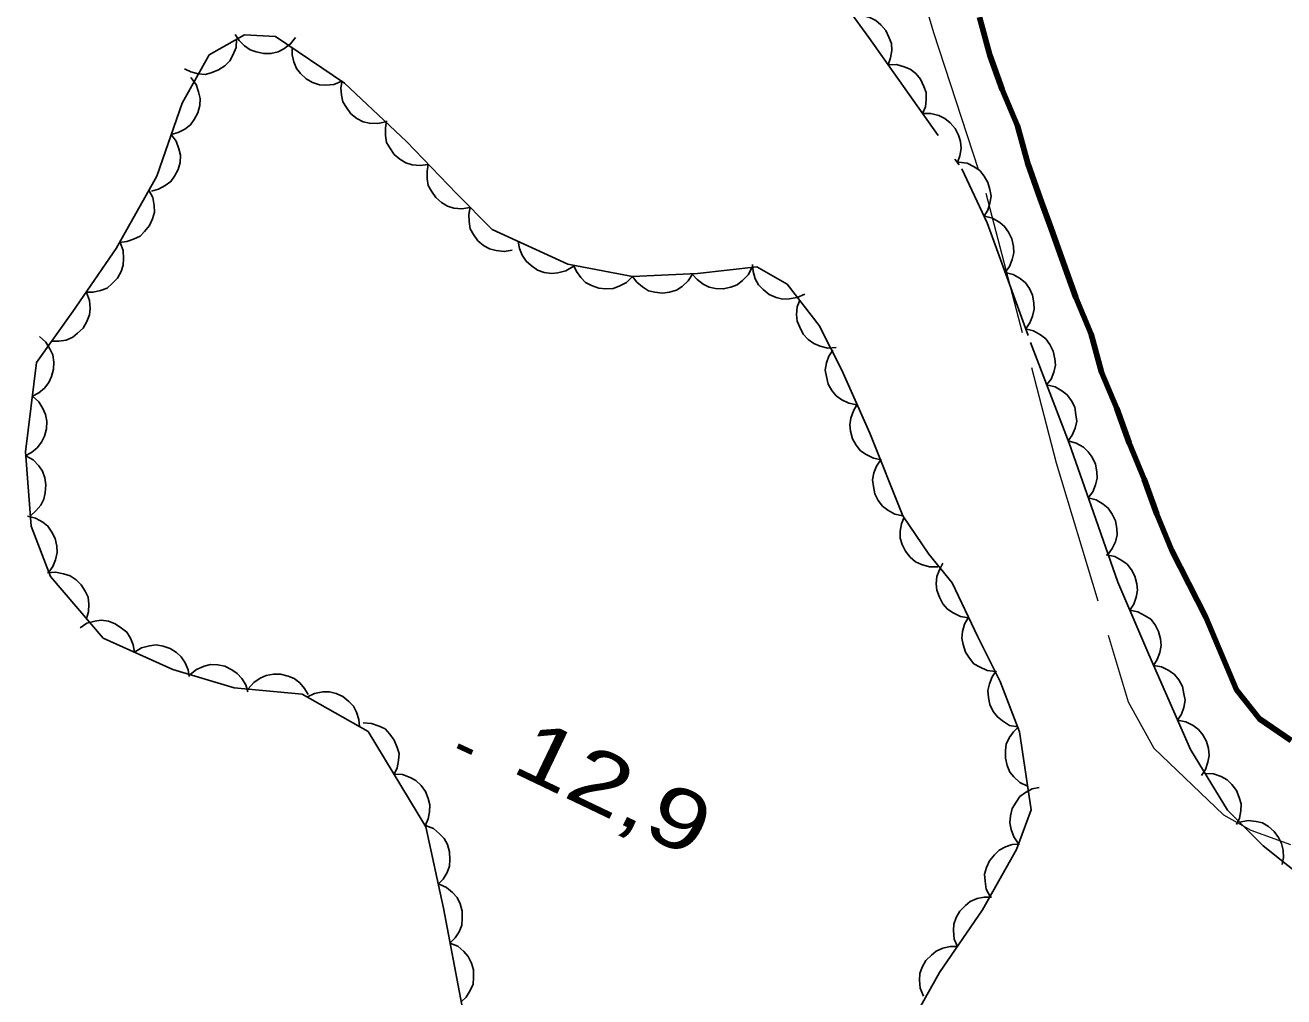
# Model space of a CAD drawing. Extents: x 355726 to 357533, y 5103782 to 5105258.
# Drawn here: x 356199.88 to 356231.33, y 5104960.39 to 5104984.68 of the extents above; entities that cross this region are included whole.
import ezdxf

# ---------------------------------------------------------------- set-up
doc = ezdxf.new("R2010")
doc.units = 0
doc.header["$LTSCALE"] = 0.6
for name, pattern in [('DASH_DOUBLE_DOT', [9.2, 5, -1.2, 0.3, -1.2, 0.3, -1.2]), ('DOT_DASHED', [7.7, 5, -1.2, 0.3, -1.2]), ('LONG_DASHED', [7.5, 6, -1.5])]:
    doc.linetypes.add(name, pattern=pattern)
for name, color, linetype, lineweight in [('2', 7, 'LONG_DASHED', 13), ('3', 7, 'Continuous', 140), ('4', 7, 'DASH_DOUBLE_DOT', 53), ('44', 7, 'Continuous', 25)]:
    doc.layers.add(name, color=color, linetype=linetype, lineweight=lineweight)

msp = doc.modelspace()

# ---------------------------------------------------------------- linework, layer by layer
at = {"layer": '2'}
msp.add_lwpolyline([(356221.98, 5104986.55), (356222.57, 5104984.5), (356223.88, 5104980.48), (356225.64, 5104973.74), (356227.44, 5104967.77), (356228.08, 5104966.61), (356229.82, 5104964.94), (356230.5, 5104964.56), (356231.49, 5104964.2)], dxfattribs=at)
at = {"layer": '3'}
msp.add_line((356210.69, 5104966.67), (356211.05, 5104966.5), dxfattribs=at)
at = {"layer": '4', "linetype": 'Continuous', "lineweight": 90}
msp.add_lwpolyline([(356223.72, 5104984.88), (356223.98, 5104983.93), (356224.29, 5104983.07), (356224.67, 5104982.16), (356224.93, 5104981.22), (356225.24, 5104980.35), (356225.51, 5104979.6), (356225.82, 5104978.73), (356226.13, 5104977.87), (356226.51, 5104976.96), (356226.77, 5104976.01), (356227.15, 5104975.1), (356227.46, 5104974.24), (356227.84, 5104973.33), (356228.15, 5104972.46), (356228.53, 5104971.55), (356228.95, 5104970.72), (356229.38, 5104969.88), (356229.76, 5104968.98), (356230.14, 5104968.07), (356230.72, 5104967.34), (356231.51, 5104966.8)], dxfattribs=at)
at = {"layer": '44', "linetype": 'DOT_DASHED'}
for points in [[(356219.73, 5104986.06), (356220.96, 5104984.37), (356223.28, 5104981.09), (356223.91, 5104979.74), (356225, 5104976.75), (356225.96, 5104974.23), (356226.57, 5104972.5), (356227.18, 5104970.76), (356227.95, 5104968.95), (356228.99, 5104966.58), (356229.92, 5104965.06), (356230.81, 5104964.17), (356233.27, 5104962.19)], [(356221.62, 5104959.04), (356222.72, 5104961), (356223.8, 5104962.57), (356224.65, 5104964.08), (356225.01, 5104965.07), (356224.72, 5104967.02), (356224.24, 5104968.28), (356223.68, 5104969.39), (356223.04, 5104970.74), (356222.46, 5104971.46), (356221.81, 5104972.42), (356220.98, 5104974.48), (356220.28, 5104976.06), (356219.72, 5104977.17), (356218.92, 5104978.21), (356218.16, 5104978.64), (356216.68, 5104978.47), (356215.05, 5104978.4), (356213.44, 5104978.71), (356211.55, 5104979.57), (356210.66, 5104980.47), (356209.41, 5104981.77), (356207.86, 5104983.23), (356206.13, 5104984.4), (356205.36, 5104984.44), (356204.48, 5104983.94), (356203.8, 5104982.73), (356203.17, 5104980.91), (356202.15, 5104979.1), (356201.07, 5104977.52), (356200.16, 5104976.25), (356199.89, 5104974.02), (356200.03, 5104972.16), (356200.51, 5104970.9), (356201.83, 5104969.36), (356203.57, 5104968.58), (356205.1, 5104968.12), (356206.8, 5104967.96), (356208.45, 5104967.03), (356209.89, 5104964.64), (356210.33, 5104962.61), (356210.88, 5104959.71)]]:
    msp.add_lwpolyline(points, dxfattribs=at)
at = {"layer": '44'}
for points in [[(356220.57, 5104984.92), (356220.78, 5104984.92), (356220.98, 5104984.87), (356221.13, 5104984.8), (356221.26, 5104984.69), (356221.38, 5104984.55), (356221.46, 5104984.38), (356221.52, 5104984.22), (356221.53, 5104984.05), (356221.5, 5104983.86), (356221.44, 5104983.69)], [(356206.63, 5104984.37), (356206.51, 5104984.21), (356206.34, 5104984.09), (356206.2, 5104984.01), (356206.02, 5104983.97), (356205.84, 5104983.97), (356205.65, 5104984.01), (356205.5, 5104984.06), (356205.36, 5104984.16), (356205.23, 5104984.3), (356205.13, 5104984.45)], [(356205.16, 5104984.33), (356205.15, 5104984.12), (356205.07, 5104983.93), (356204.99, 5104983.79), (356204.87, 5104983.66), (356204.71, 5104983.56), (356204.53, 5104983.49), (356204.38, 5104983.45), (356204.2, 5104983.46), (356204.02, 5104983.51), (356203.86, 5104983.59)], [(356207.79, 5104983.28), (356207.59, 5104983.2), (356207.39, 5104983.18), (356207.23, 5104983.19), (356207.06, 5104983.25), (356206.9, 5104983.34), (356206.76, 5104983.47), (356206.66, 5104983.6), (356206.59, 5104983.76), (356206.55, 5104983.94), (356206.55, 5104984.12)], [(356221.44, 5104983.69), (356221.65, 5104983.7), (356221.84, 5104983.64), (356221.99, 5104983.58), (356222.13, 5104983.47), (356222.25, 5104983.33), (356222.33, 5104983.15), (356222.39, 5104983), (356222.39, 5104982.82), (356222.37, 5104982.64), (356222.3, 5104982.47)], [(356204.02, 5104983.37), (356204.15, 5104983.2), (356204.21, 5104983.01), (356204.25, 5104982.85), (356204.24, 5104982.67), (356204.19, 5104982.49), (356204.1, 5104982.32), (356204.01, 5104982.19), (356203.87, 5104982.08), (356203.7, 5104982), (356203.53, 5104981.95)], [(356208.89, 5104982.26), (356208.69, 5104982.22), (356208.48, 5104982.23), (356208.32, 5104982.26), (356208.17, 5104982.35), (356208.02, 5104982.46), (356207.91, 5104982.62), (356207.82, 5104982.76), (356207.78, 5104982.93), (356207.77, 5104983.11), (356207.8, 5104983.29)], [(356209.95, 5104981.2), (356209.75, 5104981.17), (356209.55, 5104981.19), (356209.39, 5104981.24), (356209.24, 5104981.33), (356209.1, 5104981.45), (356208.99, 5104981.61), (356208.91, 5104981.75), (356208.88, 5104981.92), (356208.88, 5104982.11), (356208.91, 5104982.29)], [(356222.3, 5104982.47), (356222.51, 5104982.47), (356222.71, 5104982.42), (356222.86, 5104982.35), (356222.99, 5104982.24), (356223.11, 5104982.1), (356223.2, 5104981.93), (356223.25, 5104981.77), (356223.26, 5104981.6), (356223.23, 5104981.41), (356223.17, 5104981.25)], [(356203.53, 5104981.95), (356203.65, 5104981.78), (356203.72, 5104981.59), (356203.76, 5104981.43), (356203.75, 5104981.25), (356203.7, 5104981.07), (356203.61, 5104980.91), (356203.52, 5104980.77), (356203.38, 5104980.67), (356203.21, 5104980.58), (356203.04, 5104980.53)], [(356210.99, 5104980.12), (356210.79, 5104980.09), (356210.59, 5104980.11), (356210.43, 5104980.16), (356210.28, 5104980.25), (356210.14, 5104980.37), (356210.03, 5104980.53), (356209.95, 5104980.67), (356209.92, 5104980.84), (356209.92, 5104981.03), (356209.95, 5104981.2)], [(356223.2, 5104981.26), (356223.41, 5104981.23), (356223.59, 5104981.14), (356223.73, 5104981.05), (356223.84, 5104980.91), (356223.93, 5104980.75), (356223.98, 5104980.57), (356224.01, 5104980.41), (356223.98, 5104980.23), (356223.93, 5104980.06), (356223.83, 5104979.9)], [(356202.97, 5104980.56), (356203.07, 5104980.37), (356203.1, 5104980.17), (356203.11, 5104980.01), (356203.06, 5104979.84), (356202.99, 5104979.67), (356202.86, 5104979.52), (356202.75, 5104979.41), (356202.59, 5104979.33), (356202.42, 5104979.27), (356202.24, 5104979.25)], [(356212.05, 5104979.06), (356211.85, 5104979.02), (356211.65, 5104979.05), (356211.48, 5104979.09), (356211.33, 5104979.17), (356211.19, 5104979.29), (356211.08, 5104979.45), (356211, 5104979.59), (356210.97, 5104979.77), (356210.96, 5104979.95), (356211, 5104980.13)], [(356223.85, 5104979.91), (356224.05, 5104979.86), (356224.23, 5104979.75), (356224.35, 5104979.65), (356224.45, 5104979.51), (356224.53, 5104979.34), (356224.57, 5104979.15), (356224.58, 5104978.99), (356224.54, 5104978.82), (356224.47, 5104978.65), (356224.36, 5104978.5)], [(356202.25, 5104979.25), (356202.33, 5104979.05), (356202.34, 5104978.85), (356202.33, 5104978.68), (356202.28, 5104978.52), (356202.19, 5104978.36), (356202.05, 5104978.22), (356201.93, 5104978.11), (356201.76, 5104978.05), (356201.58, 5104978.01), (356201.4, 5104978.01)], [(356213.57, 5104978.65), (356213.39, 5104978.54), (356213.19, 5104978.49), (356213.03, 5104978.47), (356212.85, 5104978.5), (356212.68, 5104978.56), (356212.52, 5104978.67), (356212.4, 5104978.78), (356212.3, 5104978.93), (356212.23, 5104979.1), (356212.2, 5104979.27)], [(356215.05, 5104978.4), (356214.9, 5104978.25), (356214.72, 5104978.16), (356214.57, 5104978.1), (356214.39, 5104978.09), (356214.21, 5104978.11), (356214.03, 5104978.17), (356213.88, 5104978.25), (356213.76, 5104978.37), (356213.65, 5104978.52), (356213.58, 5104978.68)], [(356218.04, 5104978.63), (356217.94, 5104978.44), (356217.8, 5104978.3), (356217.67, 5104978.19), (356217.51, 5104978.13), (356217.32, 5104978.09), (356217.13, 5104978.1), (356216.97, 5104978.13), (356216.82, 5104978.21), (356216.67, 5104978.32), (356216.55, 5104978.45)], [(356219.36, 5104977.96), (356219.17, 5104977.87), (356218.97, 5104977.84), (356218.81, 5104977.83), (356218.64, 5104977.87), (356218.47, 5104977.95), (356218.32, 5104978.07), (356218.2, 5104978.19), (356218.12, 5104978.34), (356218.07, 5104978.52), (356218.05, 5104978.7)], [(356224.36, 5104978.5), (356224.56, 5104978.45), (356224.74, 5104978.35), (356224.87, 5104978.24), (356224.97, 5104978.1), (356225.05, 5104977.93), (356225.08, 5104977.74), (356225.09, 5104977.58), (356225.05, 5104977.41), (356224.98, 5104977.24), (356224.88, 5104977.09)], [(356216.55, 5104978.46), (356216.44, 5104978.29), (356216.29, 5104978.15), (356216.15, 5104978.06), (356215.98, 5104978.01), (356215.8, 5104977.98), (356215.61, 5104978.01), (356215.45, 5104978.04), (356215.3, 5104978.14), (356215.16, 5104978.26), (356215.05, 5104978.4)], [(356201.41, 5104978), (356201.49, 5104977.8), (356201.5, 5104977.6), (356201.49, 5104977.44), (356201.42, 5104977.27), (356201.33, 5104977.11), (356201.19, 5104976.98), (356201.07, 5104976.88), (356200.9, 5104976.81), (356200.72, 5104976.78), (356200.54, 5104976.78)], [(356220.14, 5104976.62), (356219.93, 5104976.61), (356219.74, 5104976.66), (356219.58, 5104976.72), (356219.44, 5104976.82), (356219.32, 5104976.96), (356219.23, 5104977.13), (356219.17, 5104977.28), (356219.15, 5104977.45), (356219.17, 5104977.64), (356219.23, 5104977.81)], [(356200.24, 5104976.9), (356200.4, 5104976.76), (356200.5, 5104976.59), (356200.57, 5104976.44), (356200.6, 5104976.26), (356200.59, 5104976.08), (356200.54, 5104975.9), (356200.47, 5104975.75), (356200.36, 5104975.61), (356200.22, 5104975.49), (356200.06, 5104975.41)], [(356224.87, 5104977.09), (356225.07, 5104977.04), (356225.25, 5104976.94), (356225.38, 5104976.84), (356225.48, 5104976.7), (356225.56, 5104976.53), (356225.6, 5104976.34), (356225.62, 5104976.18), (356225.58, 5104976.01), (356225.51, 5104975.83), (356225.4, 5104975.69)], [(356220.66, 5104975.19), (356220.46, 5104975.23), (356220.28, 5104975.32), (356220.14, 5104975.42), (356220.03, 5104975.55), (356219.94, 5104975.71), (356219.9, 5104975.9), (356219.87, 5104976.06), (356219.9, 5104976.24), (356219.96, 5104976.41), (356220.06, 5104976.56)], [(356225.4, 5104975.69), (356225.61, 5104975.64), (356225.78, 5104975.54), (356225.91, 5104975.44), (356226.02, 5104975.29), (356226.1, 5104975.13), (356226.13, 5104974.94), (356226.15, 5104974.78), (356226.11, 5104974.61), (356226.04, 5104974.43), (356225.94, 5104974.29)], [(356200.06, 5104975.41), (356200.22, 5104975.27), (356200.32, 5104975.1), (356200.39, 5104974.95), (356200.42, 5104974.78), (356200.41, 5104974.59), (356200.36, 5104974.41), (356200.29, 5104974.26), (356200.18, 5104974.12), (356200.04, 5104974), (356199.88, 5104973.92)], [(356221.27, 5104973.82), (356221.07, 5104973.86), (356220.89, 5104973.95), (356220.75, 5104974.04), (356220.64, 5104974.18), (356220.55, 5104974.34), (356220.5, 5104974.53), (356220.48, 5104974.69), (356220.51, 5104974.86), (356220.57, 5104975.04), (356220.66, 5104975.19)], [(356225.94, 5104974.29), (356226.14, 5104974.23), (356226.32, 5104974.13), (356226.44, 5104974.02), (356226.54, 5104973.88), (356226.62, 5104973.71), (356226.65, 5104973.52), (356226.66, 5104973.36), (356226.62, 5104973.19), (356226.55, 5104973.02), (356226.44, 5104972.87)], [(356199.9, 5104973.92), (356200.08, 5104973.82), (356200.22, 5104973.67), (356200.31, 5104973.53), (356200.37, 5104973.37), (356200.4, 5104973.19), (356200.38, 5104972.99), (356200.35, 5104972.83), (356200.27, 5104972.68), (356200.15, 5104972.54), (356200.01, 5104972.42)], [(356221.81, 5104972.42), (356221.61, 5104972.46), (356221.43, 5104972.56), (356221.3, 5104972.66), (356221.19, 5104972.8), (356221.11, 5104972.97), (356221.07, 5104973.15), (356221.05, 5104973.32), (356221.08, 5104973.49), (356221.15, 5104973.66), (356221.25, 5104973.81)], [(356226.44, 5104972.87), (356226.64, 5104972.82), (356226.81, 5104972.71), (356226.94, 5104972.61), (356227.04, 5104972.46), (356227.12, 5104972.29), (356227.15, 5104972.1), (356227.16, 5104971.94), (356227.12, 5104971.77), (356227.04, 5104971.6), (356226.94, 5104971.46)], [(356199.94, 5104972.41), (356200.14, 5104972.36), (356200.32, 5104972.26), (356200.45, 5104972.16), (356200.55, 5104972.01), (356200.63, 5104971.85), (356200.67, 5104971.66), (356200.68, 5104971.5), (356200.64, 5104971.32), (356200.57, 5104971.15), (356200.47, 5104971.01)], [(356222.68, 5104971.14), (356222.47, 5104971.14), (356222.27, 5104971.2), (356222.12, 5104971.27), (356221.99, 5104971.38), (356221.87, 5104971.53), (356221.79, 5104971.7), (356221.74, 5104971.86), (356221.74, 5104972.03), (356221.77, 5104972.22), (356221.84, 5104972.38)], [(356223.45, 5104969.87), (356223.25, 5104969.9), (356223.06, 5104969.99), (356222.92, 5104970.08), (356222.81, 5104970.22), (356222.72, 5104970.38), (356222.66, 5104970.56), (356222.64, 5104970.72), (356222.66, 5104970.9), (356222.72, 5104971.07), (356222.81, 5104971.23)], [(356226.89, 5104971.44), (356227.1, 5104971.4), (356227.28, 5104971.3), (356227.41, 5104971.21), (356227.52, 5104971.07), (356227.6, 5104970.91), (356227.65, 5104970.72), (356227.67, 5104970.56), (356227.64, 5104970.38), (356227.58, 5104970.21), (356227.48, 5104970.06)], [(356200.44, 5104970.99), (356200.64, 5104971.01), (356200.84, 5104970.97), (356201, 5104970.92), (356201.15, 5104970.82), (356201.28, 5104970.69), (356201.38, 5104970.53), (356201.45, 5104970.38), (356201.47, 5104970.21), (356201.46, 5104970.02), (356201.41, 5104969.85)], [(356227.48, 5104970.06), (356227.68, 5104970.02), (356227.86, 5104969.92), (356228, 5104969.83), (356228.11, 5104969.69), (356228.19, 5104969.53), (356228.24, 5104969.34), (356228.26, 5104969.18), (356228.23, 5104969), (356228.16, 5104968.83), (356228.07, 5104968.68)], [(356201.25, 5104969.62), (356201.42, 5104969.73), (356201.62, 5104969.78), (356201.78, 5104969.81), (356201.96, 5104969.78), (356202.13, 5104969.72), (356202.29, 5104969.61), (356202.42, 5104969.51), (356202.51, 5104969.36), (356202.58, 5104969.19), (356202.61, 5104969.01)], [(356224.12, 5104968.53), (356223.91, 5104968.55), (356223.72, 5104968.64), (356223.58, 5104968.72), (356223.47, 5104968.86), (356223.37, 5104969.01), (356223.31, 5104969.2), (356223.28, 5104969.36), (356223.3, 5104969.53), (356223.35, 5104969.71), (356223.44, 5104969.87)], [(356202.61, 5104969.01), (356202.79, 5104969.12), (356202.99, 5104969.17), (356203.15, 5104969.19), (356203.33, 5104969.16), (356203.5, 5104969.1), (356203.66, 5104969), (356203.78, 5104968.89), (356203.88, 5104968.74), (356203.95, 5104968.57), (356203.98, 5104968.4)], [(356204, 5104968.45), (356204.16, 5104968.58), (356204.35, 5104968.66), (356204.51, 5104968.7), (356204.69, 5104968.69), (356204.87, 5104968.66), (356205.04, 5104968.57), (356205.18, 5104968.48), (356205.29, 5104968.35), (356205.39, 5104968.19), (356205.44, 5104968.02)], [(356205.45, 5104968.09), (356205.59, 5104968.25), (356205.75, 5104968.36), (356205.9, 5104968.43), (356206.08, 5104968.46), (356206.26, 5104968.46), (356206.45, 5104968.41), (356206.6, 5104968.35), (356206.74, 5104968.24), (356206.86, 5104968.1), (356206.95, 5104967.95)], [(356224.68, 5104967.14), (356224.47, 5104967.18), (356224.3, 5104967.29), (356224.17, 5104967.39), (356224.06, 5104967.53), (356223.98, 5104967.7), (356223.95, 5104967.88), (356223.93, 5104968.05), (356223.97, 5104968.22), (356224.04, 5104968.39), (356224.14, 5104968.54)], [(356228.07, 5104968.68), (356228.27, 5104968.64), (356228.45, 5104968.55), (356228.59, 5104968.45), (356228.7, 5104968.32), (356228.79, 5104968.15), (356228.83, 5104967.97), (356228.86, 5104967.81), (356228.83, 5104967.63), (356228.77, 5104967.46), (356228.67, 5104967.31)], [(356206.93, 5104967.89), (356207.11, 5104967.98), (356207.32, 5104968.02), (356207.48, 5104968.02), (356207.65, 5104967.98), (356207.82, 5104967.9), (356207.97, 5104967.78), (356208.08, 5104967.66), (356208.16, 5104967.51), (356208.22, 5104967.33), (356208.23, 5104967.15)], [(356208.32, 5104967.24), (356208.53, 5104967.23), (356208.72, 5104967.16), (356208.87, 5104967.09), (356208.99, 5104966.96), (356209.1, 5104966.81), (356209.17, 5104966.63), (356209.22, 5104966.48), (356209.21, 5104966.3), (356209.17, 5104966.12), (356209.1, 5104965.96)], [(356224.92, 5104965.66), (356224.73, 5104965.75), (356224.58, 5104965.89), (356224.48, 5104966.01), (356224.41, 5104966.18), (356224.37, 5104966.36), (356224.37, 5104966.55), (356224.39, 5104966.71), (356224.46, 5104966.87), (356224.57, 5104967.02), (356224.7, 5104967.14)], [(356228.67, 5104967.31), (356228.88, 5104967.27), (356229.06, 5104967.18), (356229.19, 5104967.08), (356229.3, 5104966.94), (356229.39, 5104966.78), (356229.44, 5104966.6), (356229.46, 5104966.43), (356229.43, 5104966.26), (356229.37, 5104966.08), (356229.27, 5104965.93)], [(356209.1, 5104965.96), (356209.31, 5104965.95), (356209.5, 5104965.88), (356209.64, 5104965.8), (356209.77, 5104965.68), (356209.88, 5104965.53), (356209.95, 5104965.35), (356209.99, 5104965.19), (356209.98, 5104965.02), (356209.95, 5104964.84), (356209.87, 5104964.67)], [(356229.36, 5104965.98), (356229.57, 5104965.97), (356229.76, 5104965.9), (356229.91, 5104965.82), (356230.03, 5104965.7), (356230.14, 5104965.55), (356230.21, 5104965.38), (356230.26, 5104965.22), (356230.25, 5104965.04), (356230.22, 5104964.86), (356230.14, 5104964.7)], [(356224.7, 5104964.22), (356224.58, 5104964.39), (356224.51, 5104964.58), (356224.48, 5104964.74), (356224.5, 5104964.92), (356224.54, 5104965.1), (356224.64, 5104965.26), (356224.73, 5104965.4), (356224.87, 5104965.5), (356225.04, 5104965.59), (356225.21, 5104965.63)], [(356209.88, 5104964.68), (356210.08, 5104964.6), (356210.23, 5104964.47), (356210.35, 5104964.35), (356210.43, 5104964.2), (356210.48, 5104964.02), (356210.49, 5104963.83), (356210.48, 5104963.66), (356210.42, 5104963.5), (356210.32, 5104963.34), (356210.2, 5104963.21)], [(356230.22, 5104964.76), (356230.43, 5104964.8), (356230.63, 5104964.78), (356230.79, 5104964.74), (356230.94, 5104964.65), (356231.08, 5104964.53), (356231.19, 5104964.38), (356231.27, 5104964.23), (356231.31, 5104964.06), (356231.32, 5104963.88), (356231.28, 5104963.7)], [(356223.99, 5104962.9), (356223.89, 5104963.09), (356223.86, 5104963.29), (356223.85, 5104963.46), (356223.9, 5104963.63), (356223.97, 5104963.79), (356224.1, 5104963.94), (356224.21, 5104964.06), (356224.37, 5104964.14), (356224.54, 5104964.2), (356224.72, 5104964.21)], [(356210.22, 5104963.21), (356210.41, 5104963.13), (356210.56, 5104963), (356210.67, 5104962.88), (356210.75, 5104962.72), (356210.8, 5104962.54), (356210.8, 5104962.35), (356210.79, 5104962.19), (356210.72, 5104962.02), (356210.62, 5104961.87), (356210.49, 5104961.74)], [(356223.17, 5104961.65), (356223.09, 5104961.84), (356223.07, 5104962.05), (356223.08, 5104962.21), (356223.14, 5104962.38), (356223.23, 5104962.54), (356223.37, 5104962.68), (356223.49, 5104962.78), (356223.66, 5104962.85), (356223.84, 5104962.89), (356224.02, 5104962.89)], [(356210.49, 5104961.74), (356210.69, 5104961.66), (356210.84, 5104961.53), (356210.95, 5104961.4), (356211.03, 5104961.24), (356211.08, 5104961.07), (356211.08, 5104960.88), (356211.07, 5104960.71), (356211, 5104960.55), (356210.9, 5104960.39), (356210.77, 5104960.27)], [(356222.32, 5104960.41), (356222.24, 5104960.61), (356222.22, 5104960.81), (356222.23, 5104960.98), (356222.29, 5104961.14), (356222.38, 5104961.3), (356222.52, 5104961.44), (356222.64, 5104961.54), (356222.81, 5104961.61), (356222.99, 5104961.65), (356223.17, 5104961.65)]]:
    msp.add_lwpolyline(points, dxfattribs=at)

# ---------------------------------------------------------------- texts
at = {"layer": '3', "width": 1.3}
msp.add_text('12,9   ', height=1.5, rotation=334.423, dxfattribs=at).set_placement((356211.98, 5104966.04))

doc.saveas('drawing.dxf')
